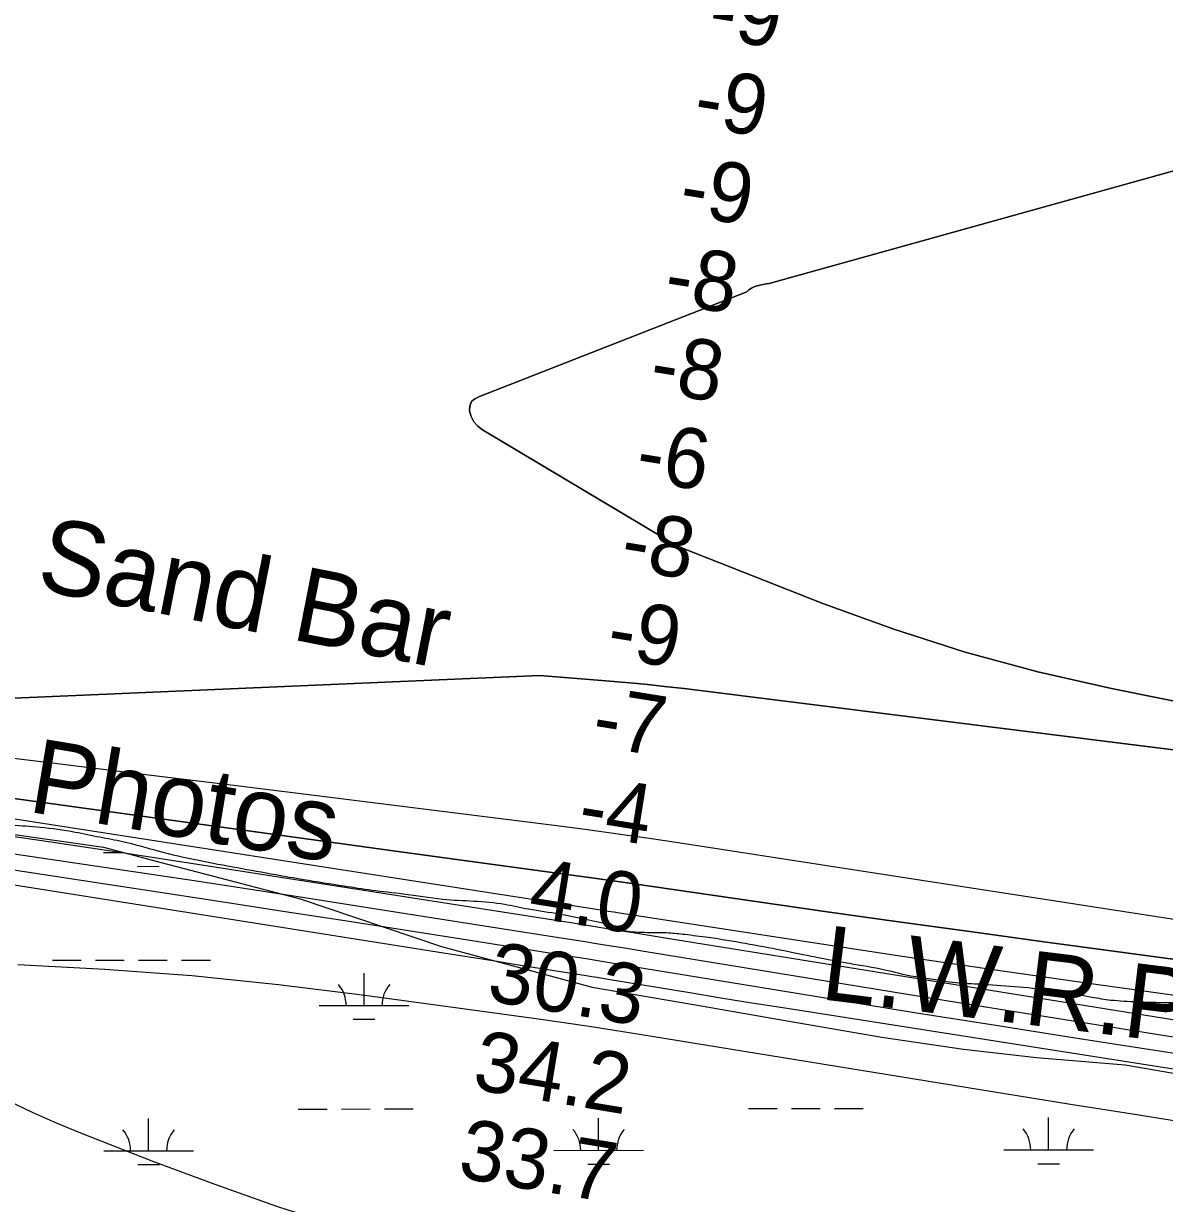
# Model space of a CAD drawing. Extents: x 3297753 to 3335611, y 652252 to 677623.
# Drawn here: x 3328929 to 3330202, y 669626 to 670942 of the extents above; entities that cross this region are included whole.
import ezdxf

# ---------------------------------------------------------------- set-up
doc = ezdxf.new("R2010")
doc.units = 0
for name, color, linetype in [('V-RIVR-EDGE', 7, 'Continuous'), ('V-RIVR-IDEN', 7, 'Continuous'), ('V-RIVR-RANG', 7, 'Continuous'), ('V-SITE-VEGE', 7, 'Continuous'), ('V-TOPO-DPTH', 7, 'Continuous'), ('V-TOPO-MAJR', 7, 'Continuous'), ('V-TOPO-MINR', 7, 'Continuous'), ('V-TOPO-WATR', 7, 'Continuous'), ('V-TOPO-WATR-IDEN', 7, 'Continuous'), ('V-WETL-SWMP', 7, 'Continuous')]:
    doc.layers.add(name, color=color, linetype=linetype)

msp = doc.modelspace()

# ---------------------------------------------------------------- linework, layer by layer
at = {"layer": 'V-RIVR-EDGE'}
msp.add_spline([(3327879, 670102.9), (3327909.3, 670104.9), (3327926.7, 670106.1), (3327962.3, 670106.8), (3327996.3, 670108), (3328015, 670108.8), (3328042.3, 670105), (3328062.6, 670102.9), (3328094.5, 670098.6), (3328101.6, 670103.6), (3328106.1, 670108.1), (3328109.9, 670108.1), (3328113.2, 670105.6), (3328121.1, 670103.6), (3328140.9, 670101), (3328178.7, 670099.7), (3328196.1, 670097.6), (3328207.2, 670094.6), (3328211, 670092.1), (3328225.9, 670091.3), (3328237.1, 670091.2), (3328253.7, 670091.6), (3328283.9, 670090.3), (3328309.2, 670091.5), (3328328.3, 670093.5), (3328353.1, 670093.9), (3328373.9, 670092.6), (3328397.1, 670089.6), (3328436.4, 670086.6), (3328470, 670085.7), (3328495.3, 670084.8), (3328529.3, 670084.3), (3328562.9, 670085.9), (3328581.9, 670085.4), (3328597.2, 670084.6), (3328612.6, 670082), (3328629.2, 670079.9), (3328651.1, 670076.5), (3328668.9, 670073.6), (3328716.2, 670069.3), (3328740.2, 670068.4), (3328772.9, 670065), (3328798.2, 670063.7), (3328814, 670061.6), (3328843, 670058.2), (3328884.4, 670051.1), (3328947.8, 670045.6), (3328986.8, 670040.1), (3329014.5, 670034.6), (3329039.8, 670029.6), (3329079.1, 670019.1), (3329124.7, 670008.6), (3329210.5, 669992.7), (3329241.5, 669987.2), (3329286.7, 669980.1), (3329317.8, 669975.4), (3329352.6, 669971.2), (3329396.9, 669965.3), (3329465.7, 669959.7), (3329492.6, 669954.3), (3329527, 669948.8), (3329556, 669942.9), (3329583.8, 669936.2), (3329600.3, 669930), (3329611.5, 669928.7), (3329625.2, 669928.2), (3329648.8, 669927.8), (3329666.6, 669926.1), (3329693.2, 669922.7), (3329774.8, 669908.4), (3329850.2, 669893.7), (3329890, 669886.5), (3329918.9, 669879.8), (3329941.3, 669876.5), (3329962, 669873.1), (3329989.8, 669871), (3330069.4, 669864.5), (3330091.7, 669861.6), (3330120.7, 669856.1), (3330141.9, 669852.8), (3330170.9, 669851), (3330191.6, 669850.2), (3330212.3, 669849.7), (3330238.4, 669846.3), (3330274.1, 669840.4), (3330355.3, 669822.4), (3330381.4, 669820.3), (3330431.1, 669814.7), (3330464.7, 669813.8), (3330513.6, 669809.2), (3330561.2, 669805.7), (3330584, 669804), (3330637.1, 669801), (3330674.4, 669799.6), (3330707.9, 669797.9), (3330749.8, 669792.4), (3330780.4, 669789.8), (3330809, 669786.9), (3330831.4, 669784.7), (3330848.4, 669785.9), (3330866.6, 669789.6), (3330884.9, 669794.6), (3330893.6, 669794.1), (3330906.9, 669793.7), (3330923.4, 669790.7), (3330940.4, 669781.6), (3330946.6, 669780.7), (3330953.3, 669780.3), (3330958.2, 669786.9), (3330962, 669787.7), (3330965.7, 669787.3), (3330967.8, 669783.2), (3330973.1, 669769.5), (3330975.6, 669767), (3330981, 669764.5), (3330984.7, 669767.4), (3330987.6, 669774), (3330991.8, 669777.3), (3331000.1, 669777.7), (3331005.5, 669778.1), (3331011.3, 669781.4), (3331022.1, 669785.1), (3331023.7, 669785.5), (3331026.2, 669782.2), (3331030.3, 669776.4), (3331038.6, 669776.4), (3331044.4, 669776.8), (3331050.2, 669778), (3331054.8, 669778.8), (3331068.9, 669778.4), (3331079.3, 669779.2), (3331088, 669778.7), (3331096.7, 669779.5), (3331100.4, 669778.7), (3331108.2, 669771.2), (3331113.2, 669771.2), (3331121.1, 669772.8), (3331128.1, 669773.6), (3331143.9, 669769), (3331154.7, 669769.9), (3331158.4, 669767.8), (3331164.6, 669760.3), (3331169.6, 669760.3), (3331175.8, 669762.8), (3331180.3, 669762.7), (3331192.8, 669759.4), (3331206, 669756), (3331214.7, 669757.7), (3331223.9, 669763.5), (3331225.9, 669763), (3331237.5, 669752.7), (3331238.8, 669753.1), (3331240, 669760.1), (3331242.5, 669760.5), (3331250.4, 669755.1), (3331256.2, 669749.3), (3331262.4, 669748.4), (3331263.6, 669752.6), (3331269, 669755.1), (3331274.8, 669753.4), (3331290.1, 669744.6), (3331296.8, 669744.6), (3331310.9, 669739.6), (3331321.6, 669738.8), (3331332.4, 669738.3), (3331340.7, 669732.5), (3331349, 669731.2), (3331362.2, 669732), (3331368.9, 669729.1), (3331376.3, 669727.4), (3331379.6, 669728.7), (3331384.2, 669733.2), (3331397.5, 669728.6), (3331436.8, 669724.4), (3331469.1, 669717.3), (3331474.5, 669712.3), (3331486.1, 669701.9), (3331496.4, 669696.1), (3331511.8, 669694.4), (3331531.7, 669691.4), (3331557.3, 669686.8), (3331578.1, 669685.1), (3331588.4, 669685.1), (3331603.3, 669680.9), (3331608.7, 669678.4), (3331618.2, 669678.8), (3331625.7, 669676.3), (3331636.1, 669675.8), (3331657.2, 669675.8), (3331666.3, 669676.6), (3331680.4, 669674.5), (3331691.6, 669672.8), (3331702.8, 669669.4), (3331714.4, 669665.3), (3331719.8, 669665.7), (3331726, 669669.4), (3331732.6, 669668.5), (3331738, 669666.9), (3331755.8, 669667.6), (3331766.6, 669666.8), (3331779, 669665.5), (3331787.7, 669668.4), (3331791.9, 669670), (3331794.8, 669670), (3331801.4, 669667.9), (3331808.5, 669668.3), (3331815.5, 669663.4), (3331821.7, 669661.3), (3331825.9, 669661.7), (3331830.8, 669662.5), (3331839.1, 669661.2), (3331846.2, 669655.8), (3331852.4, 669655.8), (3331864.8, 669656.6), (3331872.3, 669657), (3331889.7, 669655.3), (3331900, 669654.9), (3331916.6, 669653.6), (3331924.1, 669652.7), (3331930.7, 669649.4), (3331935.7, 669650.2), (3331941.5, 669650.2), (3331948.1, 669650.2), (3331956.8, 669650.2), (3331966.8, 669647.2), (3331981.7, 669645.1), (3331990.8, 669643.9), (3332001.6, 669643.4), (3332005.7, 669646.3), (3332010.3, 669644.6), (3332016.5, 669642.1), (3332023.1, 669641.3), (3332039.7, 669639.2), (3332059.1, 669630.8), (3332062.5, 669632.9), (3332067, 669633.7), (3332073.7, 669634.1), (3332089, 669633.2), (3332101.4, 669633.2), (3332115.9, 669633.2), (3332125.1, 669633.2), (3332139.6, 669633.1), (3332150.3, 669632.7), (3332166.5, 669629.7), (3332179.8, 669630.5), (3332191, 669632.2), (3332200.1, 669630.1), (3332207.1, 669628.8), (3332212.9, 669629.2), (3332215.8, 669630), (3332219.5, 669629.2), (3332232.4, 669626.7), (3332234.9, 669629.2), (3332239, 669632.9), (3332244.8, 669632.9), (3332253.1, 669631.2), (3332258.1, 669632), (3332261.8, 669629.9), (3332268.5, 669629.5), (3332273, 669630.7), (3332275.1, 669632), (3332285, 669629.9), (3332290.8, 669629.8), (3332293.3, 669629.8), (3332298.3, 669629), (3332303.7, 669629.4), (3332312.8, 669630.2), (3332314.5, 669630.6), (3332354.7, 669624.3), (3332366.7, 669623.4), (3332390.7, 669623), (3332415.2, 669622.9), (3332438.8, 669617), (3332453.7, 669616.6), (3332468.6, 669614.5), (3332485.6, 669611.1), (3332505.5, 669613.2), (3332519.2, 669612.3), (3332550.3, 669608.5), (3332567.6, 669604.7), (3332646, 669592.5), (3332665, 669588.3), (3332709.7, 669577), (3332735, 669570.3), (3332776, 669559.4), (3332815.4, 669549.4), (3332854.3, 669540.6), (3332875, 669535.1), (3332887.9, 669534.7), (3332914.8, 669526.8), (3332960.8, 669517.9), (3332988.5, 669515.4), (3333017.1, 669512), (3333049.9, 669503.2), (3333078, 669496.1), (3333131.5, 669481.5), (3333169.6, 669468.9), (3333225.5, 669452.2), (3333307.1, 669428), (3333339.8, 669421.3), (3333351, 669420.8), (3333373.8, 669415), (3333402.3, 669404.1), (3333408.5, 669402.3)], degree=3, dxfattribs=at)
at = {"layer": 'V-SITE-VEGE'}
for p, q in [((3328906, 670039.2), (3329018.4, 670023.2)), ((3329018.4, 670023.2), (3329082.6, 670006.1)), ((3329082.6, 670006.1), (3329237.8, 669965.6)), ((3329237.8, 669965.6), (3329395.5, 669912.4)), ((3329395.5, 669912.4), (3329563.5, 669867)), ((3329563.5, 669867), (3329687.3, 669846)), ((3329687.3, 669846), (3329778.5, 669829.8)), ((3329778.5, 669829.8), (3329886.3, 669811.5)), ((3329886.3, 669811.5), (3329977.5, 669798.1)), ((3329977.5, 669798.1), (3330058.9, 669788.6)), ((3330058.9, 669788.6), (3330158, 669780.6)), ((3330158, 669780.6), (3330234.2, 669767.4))]:
    msp.add_line(p, q, dxfattribs=at)
at = {"layer": 'V-TOPO-DPTH'}
for points in [[(3330759.4, 670929.9), (3329760.8, 670651.8), (3329757.4, 670651.3), (3329754, 670650.7), (3329750.6, 670650), (3329747.3, 670649.1), (3329744.1, 670648), (3329741.1, 670646.6), (3329738.3, 670644.7), (3329735.8, 670642.5), (3329437.9, 670525.6), (3329432.7, 670523.3), (3329428.8, 670520), (3329427, 670515.3), (3329426.5, 670509.6), (3329428.6, 670503.3), (3329431.5, 670497.6), (3329435.8, 670492.8), (3329441, 670488.7), (3329642.8, 670368.2), (3329645.7, 670366.5), (3329648.6, 670364.8), (3329651.6, 670363.2), (3329654.6, 670361.6), (3329658.8, 670359.4), (3329659.7, 670358.9), (3329664, 670356.6), (3329665.9, 670355.8), (3329820.7, 670295), (3329899.7, 670266.3), (3329979.5, 670240.5), (3330060.6, 670218.9), (3330142.5, 670200.2), (3330511.8, 670125.7)], [(3330511.8, 670125.7), (3330142.5, 670200.2), (3330060.6, 670218.9), (3329979.5, 670240.5), (3329899.7, 670266.3), (3329820.7, 670295), (3329665.9, 670355.8), (3329664, 670356.6), (3329659.7, 670358.9), (3329658.8, 670359.4), (3329654.6, 670361.6), (3329651.6, 670363.2), (3329648.6, 670364.8), (3329645.7, 670366.5), (3329642.8, 670368.2), (3329441, 670488.7), (3329435.8, 670492.8), (3329431.5, 670497.6), (3329428.6, 670503.3), (3329426.5, 670509.6), (3329427, 670515.3), (3329428.8, 670520), (3329432.7, 670523.3), (3329437.9, 670525.6), (3329735.8, 670642.5), (3329738.3, 670644.7), (3329741.1, 670646.6), (3329744.1, 670648), (3329747.3, 670649.1), (3329750.6, 670650), (3329754, 670650.7), (3329757.4, 670651.3), (3329760.8, 670651.8), (3330759.4, 670929.9)], [(3330567.4, 670087.3), (3329665.9, 670200), (3329644.1, 670202.5), (3329622.3, 670204.9), (3329600.5, 670207), (3329578.7, 670208.8), (3329505, 670214.6), (3328831.8, 670185.6)], [(3330567.4, 670087.3), (3329665.9, 670200), (3329644.1, 670202.5), (3329622.3, 670204.9), (3329600.5, 670207), (3329578.7, 670208.8), (3329505, 670214.6), (3328831.8, 670185.6)], [(3328659.8, 670113.3), (3329341.5, 670019.2), (3329382.4, 670013.6), (3329423.2, 670008), (3329464.1, 670002.4), (3329504.9, 669996.8), (3329565.6, 669988.5), (3329576.1, 669987), (3329586.6, 669985.6), (3329597.1, 669984.1), (3329607.5, 669982.6), (3329745.8, 669962.6), (3329825.5, 669951.2), (3329905.1, 669940), (3329984.8, 669929), (3330064.5, 669918.1), (3330498.7, 669859.6)], [(3330498.7, 669859.6), (3330064.5, 669918.1), (3329984.8, 669929), (3329905.1, 669940), (3329825.5, 669951.2), (3329745.8, 669962.6), (3329607.5, 669982.6), (3329597.1, 669984.1), (3329586.6, 669985.6), (3329576.1, 669987), (3329565.6, 669988.5), (3329504.9, 669996.8), (3329464.1, 670002.4), (3329423.2, 670008), (3329382.4, 670013.6), (3329341.5, 670019.2), (3328659.8, 670113.3)], [(3328877.8, 670041.2), (3328959.7, 670029.3), (3329041.5, 670017), (3329123.4, 670004.3), (3329510.9, 669943.6), (3329544.5, 669938.3), (3329578, 669933), (3329611.5, 669927.6), (3329645, 669922.3), (3330328.8, 669812.1)]]:
    msp.add_lwpolyline(points, dxfattribs=at)
at = {"layer": 'V-TOPO-MAJR'}
msp.add_lwpolyline([(3328632.1, 670026.4), (3329397.7, 669905.4), (3329426.3, 669900.9), (3329454.8, 669896.3), (3329483.4, 669891.8), (3329511.9, 669887.3), (3329556.9, 669880.1), (3329563, 669879.1), (3329569, 669878.1), (3329575.1, 669877.1), (3329581.1, 669876.1), (3329638, 669866.7), (3329672.4, 669861), (3329706.9, 669855.3), (3329741.4, 669849.8), (3329775.9, 669844.3), (3330446, 669739.1)], dxfattribs=at)
at = {"layer": 'V-TOPO-MINR'}
for points in [[(3330511.8, 670125.7), (3330142.5, 670200.2), (3330060.6, 670218.9), (3329979.5, 670240.5), (3329899.7, 670266.3), (3329820.7, 670295), (3329665.9, 670355.8), (3329664, 670356.6), (3329659.7, 670358.9), (3329658.8, 670359.4), (3329654.6, 670361.6), (3329651.6, 670363.2), (3329648.6, 670364.8), (3329645.7, 670366.5), (3329642.8, 670368.2), (3329441, 670488.7), (3329435.8, 670492.8), (3329431.5, 670497.6), (3329428.6, 670503.3), (3329426.5, 670509.6), (3329427, 670515.3), (3329428.8, 670520), (3329432.7, 670523.3), (3329437.9, 670525.6), (3329735.8, 670642.5), (3329738.3, 670644.7), (3329741.1, 670646.6), (3329744.1, 670648), (3329747.3, 670649.1), (3329750.6, 670650), (3329754, 670650.7), (3329757.4, 670651.3), (3329760.8, 670651.8), (3330759.4, 670929.9)], [(3328831.8, 670185.6), (3329505, 670214.6), (3329578.7, 670208.8), (3329600.5, 670207), (3329622.3, 670204.9), (3329644.1, 670202.5), (3329665.9, 670200), (3330567.4, 670087.3)], [(3328856.5, 670129.8), (3328961, 670117.2), (3329065.5, 670104.4), (3329169.9, 670091.5), (3329274.3, 670078.5), (3329521.2, 670047.6), (3329558.2, 670042.8), (3329595.2, 670037.8), (3329632.1, 670032.5), (3329669, 670027), (3330419.3, 669911.1)], [(3328881, 670060.6), (3329568.3, 669954), (3329574.7, 669953), (3329581.1, 669952), (3329587.5, 669951), (3329593.9, 669950), (3329799.7, 669918.3), (3329909, 669901.7), (3330018.4, 669885.6), (3330127.8, 669870), (3330237.3, 669854.8)], [(3328649.8, 670038.9), (3329145, 669963.3), (3329216.2, 669952.4), (3329287.4, 669941.3), (3329358.6, 669930.2), (3329429.7, 669919), (3329541.6, 669901.3), (3329556.8, 669898.9), (3329572, 669896.4), (3329587.2, 669893.9), (3329602.4, 669891.4), (3329748.6, 669867.3), (3329837, 669852.9), (3329925.3, 669838.6), (3330013.7, 669824.6), (3330102.2, 669810.7), (3330467.5, 669754)], [(3328877.8, 670041.2), (3328959.7, 670029.3), (3329041.5, 670017), (3329123.4, 670004.3), (3329510.9, 669943.6), (3329544.5, 669938.3), (3329578, 669933), (3329611.5, 669927.6), (3329645, 669922.3), (3330328.8, 669812.1)], [(3328895.7, 670019.3), (3329009.1, 670002.5), (3329122.3, 669985.5), (3329235.5, 669968.1), (3329348.7, 669950.4), (3329526.3, 669922.4), (3329550.6, 669918.6), (3329575, 669914.7), (3329599.4, 669910.8), (3329623.7, 669906.8), (3329972.1, 669850), (3330062.8, 669835.4), (3330153.4, 669820.9), (3330244.1, 669806.7)], [(3330230.7, 669715.2), (3330163.9, 669725.7), (3330097, 669736.4), (3329616.3, 669814.4), (3329588.2, 669818.9), (3329560.1, 669823.2), (3329531.9, 669827.3), (3329503.7, 669831.3), (3329309.9, 669857.9), (3329213.5, 669869.7), (3329116.9, 669879.6), (3329020, 669886.7), (3328923, 669892)], [(3328912.5, 669740.4), (3328938.8, 669727.7), (3328965.6, 669716), (3328992.7, 669704.8), (3329074.1, 669672.9), (3329142.5, 669647.3), (3329211.2, 669622.9), (3329280.7, 669600.5), (3329350.5, 669579.3), (3329476.3, 669543.2), (3329494.5, 669538.3), (3329512.8, 669533.8), (3329531.2, 669529.8), (3329549.7, 669526.3), (3330000.4, 669447.7), (3330073.6, 669435.6), (3330147, 669424.6), (3330220.6, 669415)]]:
    msp.add_lwpolyline(points, dxfattribs=at)
at = {"layer": 'V-TOPO-WATR'}
msp.add_lwpolyline([(3328659.8, 670113.3), (3329341.5, 670019.2), (3329382.4, 670013.6), (3329423.2, 670008), (3329464.1, 670002.4), (3329504.9, 669996.8), (3329565.6, 669988.5), (3329576.1, 669987), (3329586.6, 669985.6), (3329597.1, 669984.1), (3329607.5, 669982.6), (3329745.8, 669962.6), (3329825.5, 669951.2), (3329905.1, 669940), (3329984.8, 669929), (3330064.5, 669918.1), (3330498.7, 669859.6)], dxfattribs=at)
at = {"layer": 'V-WETL-SWMP'}
for p, q in [((3328906, 670039.2), (3329018.4, 670023.2)), ((3329018.4, 670023.2), (3329082.6, 670006.1)), ((3329018.4, 670017.2), (3329040.8, 670017.2)), ((3329056.4, 670001.8), (3329080.4, 670001.9)), ((3329082.6, 670006.1), (3329237.8, 669965.6)), ((3329237.8, 669965.6), (3329395.5, 669912.4)), ((3329395.5, 669912.4), (3329563.5, 669867)), ((3328961.6, 669897.1), (3328993.6, 669897.1)), ((3329009.6, 669897.1), (3329041.6, 669897.2)), ((3329057.6, 669897.2), (3329089.6, 669897.2)), ((3329105.6, 669897.2), (3329137.6, 669897.3)), ((3329309, 669846.7), (3329309, 669882.7)), ((3329563.5, 669867), (3329687.3, 669846)), ((3329259, 669846.7), (3329359, 669846.8)), ((3329687.3, 669846), (3329778.5, 669829.8)), ((3329297, 669831.3), (3329321, 669831.3)), ((3329778.5, 669829.8), (3329886.3, 669811.5)), ((3329886.3, 669811.5), (3329977.5, 669798.1)), ((3329977.5, 669798.1), (3330058.9, 669788.6)), ((3330058.9, 669788.6), (3330158, 669780.6)), ((3330158, 669780.6), (3330234.2, 669767.4)), ((3329235.7, 669731.2), (3329267.7, 669731.2)), ((3329283.7, 669731.2), (3329315.7, 669731.3)), ((3329331.7, 669731.3), (3329363.7, 669731.3)), ((3329737.6, 669731.7), (3329769.6, 669731.7)), ((3329785.6, 669731.8), (3329817.6, 669731.8)), ((3329833.6, 669731.8), (3329865.6, 669731.8)), ((3329068.7, 669684.6), (3329068.7, 669720.6)), ((3329570.6, 669685.1), (3329570.6, 669721.1)), ((3330072.5, 669685.6), (3330072.5, 669721.6)), ((3329018.7, 669684.5), (3329118.7, 669684.6)), ((3329520.6, 669685.1), (3329620.6, 669685.2)), ((3330022.5, 669685.6), (3330122.5, 669685.7)), ((3329056.7, 669669.2), (3329080.7, 669669.2)), ((3329558.6, 669669.7), (3329582.6, 669669.7)), ((3330060.5, 669670.2), (3330084.5, 669670.2))]:
    msp.add_line(p, q, dxfattribs=at)
for centre, start, end in [((3329253.8, 669847.1), 359.2865, 40.8301), ((3329364.3, 669847.2), 139.2865, 180.8301), ((3329013.5, 669685), 359.2865, 40.8301), ((3329124, 669685.1), 139.2865, 180.8301), ((3329515.4, 669685.5), 359.2865, 40.8301), ((3329625.9, 669685.6), 139.2865, 180.8301), ((3330017.3, 669686), 359.2865, 40.8301), ((3330127.8, 669686.1), 139.2865, 180.8301)]:
    msp.add_arc(centre, 35.2, start, end, dxfattribs=at)

# ---------------------------------------------------------------- texts
at = {"layer": 'V-RIVR-IDEN'}
for s, rotation, p in [('Sand Bar', 348.9005, (3328941.6, 670311.1)), ('Photos', 350.5113, (3328932.6, 670063))]:
    msp.add_text(s, height=83, rotation=rotation, dxfattribs=at).set_placement(p)
at = {"layer": 'V-RIVR-RANG'}
for s, rotation, p in [('-9', 350.8573, (3329690.8, 670926.4)), ('-9', 350.8573, (3329674.6, 670827.7)), ('-9', 350.8573, (3329658.5, 670729)), ('-8', 350.8573, (3329641.6, 670630.4)), ('-8', 350.8573, (3329625.4, 670531.7)), ('-6', 350.8573, (3329609.8, 670433)), ('-8', 350.8573, (3329593.2, 670334.3)), ('-9', 350.8573, (3329577.8, 670235.5)), ('-7', 350.8573, (3329561.2, 670136.9)), ('-4', 350.8573, (3329545.6, 670038.2)), ('4.0', 350.8573, (3329490.6, 669945.7)), ('30.3', 350.5783, (3329444.5, 669852.4)), ('34.2', 350.5783, (3329428.3, 669753.7)), ('33.7', 350.5783, (3329412.2, 669655.1))]:
    msp.add_text(s, height=67, rotation=rotation, dxfattribs=at).set_placement(p)
at = {"layer": 'V-TOPO-WATR-IDEN'}
msp.add_text('L.W.R.P.', height=83, rotation=352.9844, dxfattribs=at).set_placement((3329816.5, 669853.9))

doc.saveas('drawing.dxf')
